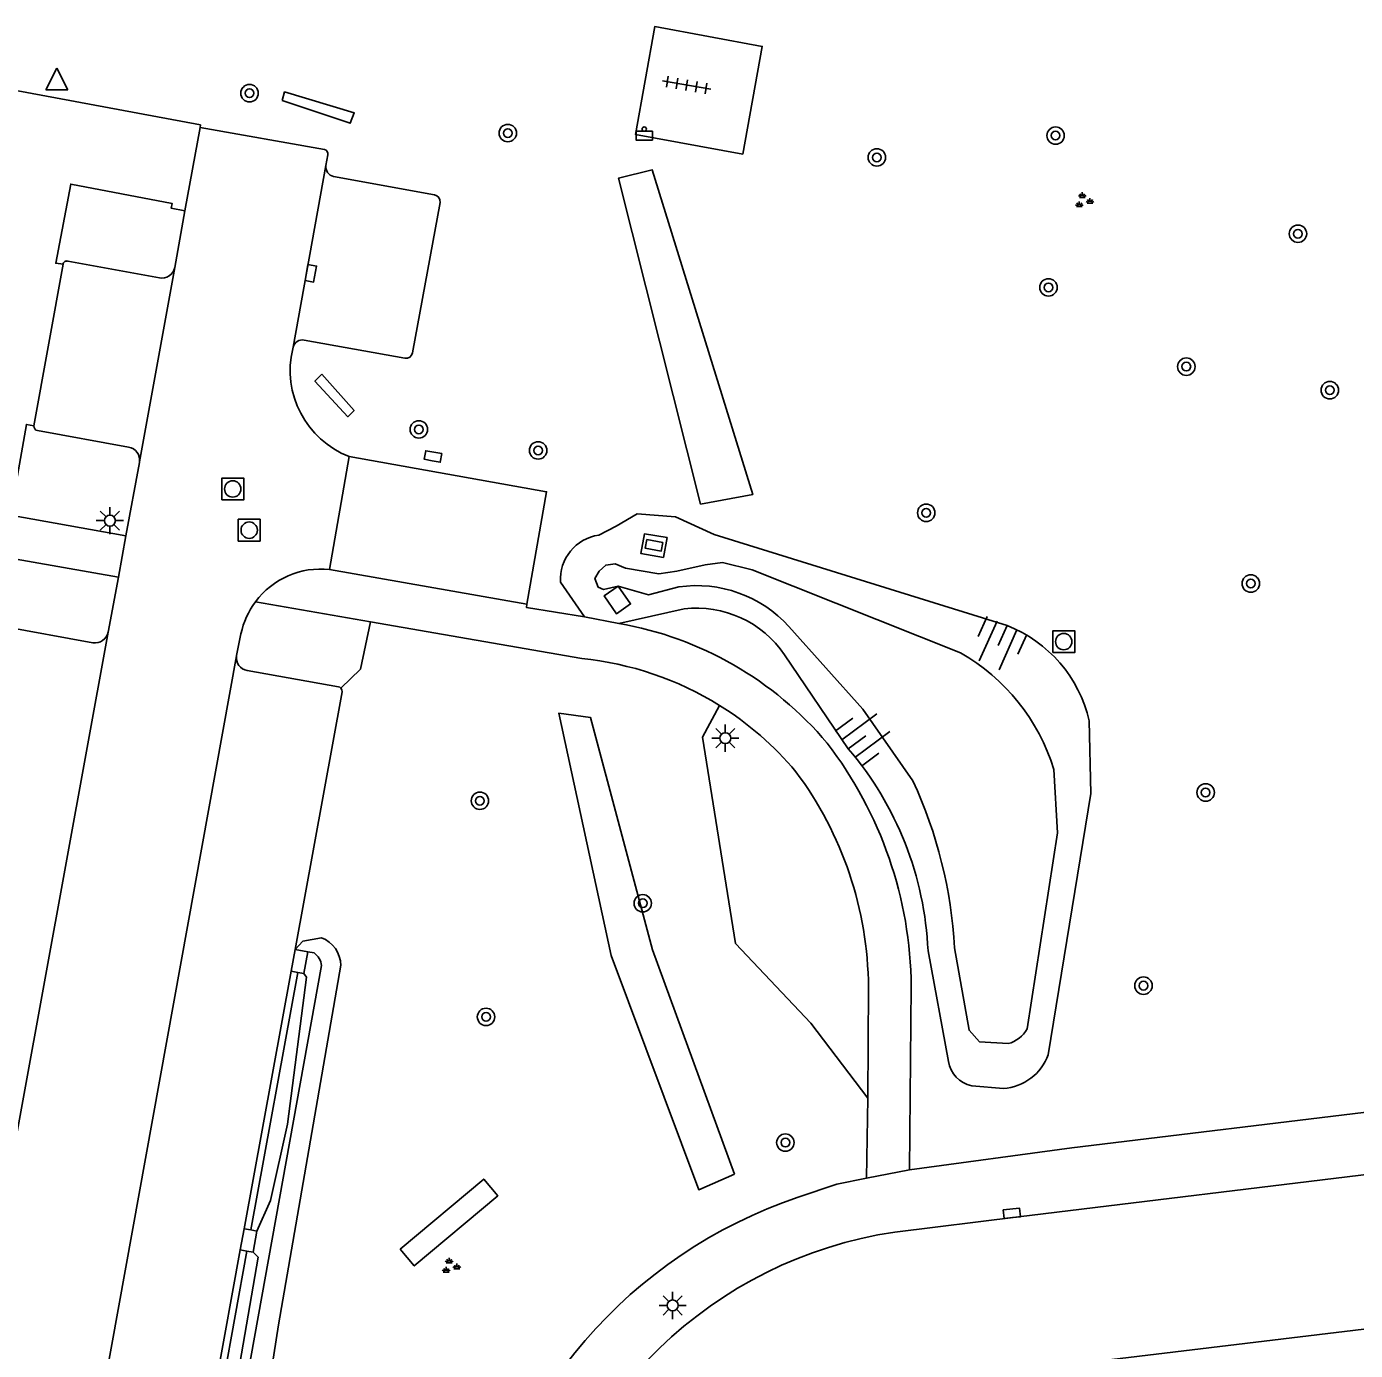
# Model space of a CAD drawing. Extents: x 132999 to 136000, y 398499 to 400501.
# Drawn here: x 133228.8 to 133289.7, y 400391.5 to 400452.3 of the extents above; entities that cross this region are included whole.
import ezdxf

# ---------------------------------------------------------------- set-up
doc = ezdxf.new("R2010")
doc.units = 0
for name, color, linetype in [('gg-knt-BGT kruinlijn', 7, 'Continuous'), ('gg-knt-bovenkant onderkant talud', 7, 'Continuous'), ('gg-knt-verharding', 7, 'Continuous'), ('gg-kwrk-uitstroombak niveau min 01', 7, 'Continuous'), ('gt-grn-groengrens', 7, 'Continuous'), ('gt-grn-weggrens', 7, 'Continuous'), ('gt-symb-afvalbak', 7, 'Continuous'), ('gt-symb-boom', 7, 'Continuous'), ('gt-symb-groenvak', 7, 'Continuous'), ('gt-symb-kolk', 7, 'Continuous'), ('gt-symb-kolk center center', 7, 'Continuous'), ('gt-symb-lichtmast', 7, 'Continuous'), ('gt-symb-rioolschacht', 7, 'Continuous'), ('gt-symb-talud symbool', 7, 'Continuous'), ('gt-symb-tegel verharding', 7, 'Continuous'), ('gt-symb-waterafsluiter', 7, 'Continuous')]:
    doc.layers.add(name, color=color, linetype=linetype)

# ---------------------------------------------------------------- blocks, each defined once
blk = doc.blocks.new('gt0-BOOM')
at = {"layer": 'gt-symb-boom'}
for radius in [0.4, 0.2]:
    blk.add_circle((0, 0), radius, dxfattribs=at)
blk = doc.blocks.new('gt0-GRVAK')
at = {"layer": 'gt-symb-groenvak'}
for p, q in [((-0.11, 0.189), (-0.228, 0.24)), ((-0.182, 0.153), (0.088, 0.153)), ((-0.091, 0.211), (-0.156, 0.322)), ((-0.047, 0.214), (-0.047, 0.393)), ((-0.004, 0.211), (0.061, 0.322)), ((0.015, 0.189), (0.133, 0.24)), ((0.262, -0.052), (0.197, 0.059)), ((0.305, -0.049), (0.305, 0.13)), ((0.349, -0.052), (0.414, 0.059)), ((-0.245, -0.228), (-0.363, -0.177)), ((-0.318, -0.264), (-0.047, -0.264)), ((-0.226, -0.206), (-0.291, -0.095)), ((-0.183, -0.203), (-0.183, -0.024)), ((-0.139, -0.206), (-0.074, -0.095)), ((-0.12, -0.228), (-0.002, -0.177)), ((0.243, -0.074), (0.125, -0.023)), ((0.17, -0.11), (0.441, -0.11)), ((0.368, -0.074), (0.486, -0.023))]:
    blk.add_line(p, q, dxfattribs=at)
blk = doc.blocks.new('gt0-TALUD_1')
at = {"layer": 'gt-symb-talud symbool'}
for p, q in [((-1, -1), (-1, 0)), ((-0.5, -2), (-0.5, 0)), ((0, -1), (0, 0)), ((0.5, -2), (0.5, 0)), ((1, -1), (1, 0))]:
    blk.add_line(p, q, dxfattribs=at)
blk = doc.blocks.new('gt0-RS')
at = {"layer": 'gt-symb-rioolschacht'}
blk.add_lwpolyline([(-0.5, -0.5), (0.5, -0.5), (0.5, 0.5), (-0.5, 0.5)], close=True, dxfattribs=at)
blk.add_circle((0, 0), 0.375, dxfattribs=at)
blk = doc.blocks.new('gt0-KOLKCC')
at = {"layer": 'gt-symb-kolk center center'}
blk.add_lwpolyline([(-0.375, 0.2), (0.375, 0.2), (0.375, -0.2), (-0.375, -0.2)], close=True, dxfattribs=at)
blk = doc.blocks.new('gt0-LMAST')
at = {"layer": 'gt-symb-lichtmast'}
for p, q in [((-0.005, 0.246), (-0.005, 0.621)), ((-0.182, 0.173), (-0.447, 0.438)), ((0.172, 0.173), (0.437, 0.438)), ((-0.255, -0.004), (-0.63, -0.004)), ((-0.182, -0.181), (-0.447, -0.446)), ((-0.005, -0.254), (-0.005, -0.629)), ((0.437, -0.446), (0.172, -0.181)), ((0.245, -0.004), (0.62, -0.004))]:
    blk.add_line(p, q, dxfattribs=at)
blk.add_circle((-0.005, -0.004), 0.25, dxfattribs=at)
blk = doc.blocks.new('gt0-KOLK')
at = {"layer": 'gt-symb-kolk'}
blk.add_lwpolyline([(0, 0), (0.375, 0), (0.375, 0.4), (-0.375, 0.4), (-0.375, 0), (0, 0)], dxfattribs=at)
blk = doc.blocks.new('gt0-WAFSL')
at = {"layer": 'gt-symb-waterafsluiter'}
for p, q in [((-0.5, -0.333), (0, 0.667)), ((0, 0.667), (0.5, -0.333)), ((0.5, -0.333), (-0.5, -0.333))]:
    blk.add_line(p, q, dxfattribs=at)
blk = doc.blocks.new('gt0-ABAK')
at = {"layer": 'gt-symb-afvalbak'}
blk.add_lwpolyline([(0.375, -0.5), (-0.375, -0.5), (-0.375, -0.1), (0.375, -0.1)], close=True, dxfattribs=at)
blk.add_circle((0, 0), 0.1, dxfattribs=at)
blk = doc.blocks.new('gt0-TEG1')
at = {"layer": 'gt-symb-tegel verharding'}
for p, q in [((-1.125, 0), (1.125, 0)), ((-0.9, -0.25), (-0.9, 0.25)), ((-0.45, -0.25), (-0.45, 0.25)), ((0, -0.25), (0, 0.25)), ((0.45, -0.25), (0.45, 0.25)), ((0.9, -0.25), (0.9, 0.25))]:
    blk.add_line(p, q, dxfattribs=at)

msp = doc.modelspace()

# ---------------------------------------------------------------- linework, layer by layer
at = {"layer": 'gg-knt-BGT kruinlijn'}
for p, q in [((133254.396, 400425.197), (133253.293, 400426.8)), ((133258.962, 400425.57), (133255.969, 400424.902)), ((133266.492, 400419.152), (133263.569, 400423.453)), ((133271.089, 400404.81), (133270.149, 400409.874)), ((133241.253, 400408.892), (133239.095, 400397.076)), ((133273.608, 400403.563), (133272.151, 400403.689)), ((133238.903, 400396.107), (133236.769, 400384.279))]:
    msp.add_line(p, q, dxfattribs=at)
for points in [[(133255.047, 400428.948), (133255.84, 400429.359), (133256.805, 400429.932), (133258.57, 400429.796), (133260.348, 400428.979), (133273.77, 400424.806)], [(133277.537, 400420.433), (133277.617, 400417.102), (133275.664, 400405.116)], [(133241.124, 400409.936), (133241.481, 400410.321), (133242.33, 400410.483)], [(133243.22, 400409.215), (133240.357, 400392.717), (133238.385, 400380.038), (133238.628, 400378.44), (133237.407, 400368.958)]]:
    msp.add_lwpolyline(points, dxfattribs=at)
for centre, radius, start, end in [((133255.331, 400426.926), 2.042, 97.99144, 183.54023), ((133259.531, 400420.738), 4.866, 33.92032, 96.7204), ((133271.515, 400419.054), 6.178, 12.89348, 68.59122), ((133254.816, 400409.19), 15.348, 2.55345, 40.47112), ((133241.843, 400409.195), 1.377, 0.82876, 69.30071), ((133273.431, 400405.934), 2.378, 274.26235, 339.86882), ((133272.428, 400405.015), 1.355, 188.71181, 258.19188)]:
    msp.add_arc(centre, radius, start, end, dxfattribs=at)
at = {"layer": 'gg-knt-bovenkant onderkant talud'}
msp.add_line((133241.713, 400409.827), (133241.997, 400409.782), dxfattribs=at)
for points in [[(133255.94, 400426.615), (133255.265, 400426.464), (133255.018, 400426.569), (133254.864, 400426.954), (133255.061, 400427.299), (133255.366, 400427.576), (133255.806, 400427.638), (133256.279, 400427.432), (133257.798, 400427.181), (133258.629, 400427.304), (133259.922, 400427.581), (133260.722, 400427.694), (133262.078, 400427.354), (133271.642, 400423.55)], [(133258.72, 400426.577), (133257.327, 400426.208), (133255.94, 400426.615)], [(133269.457, 400417.676), (133267.159, 400420.96), (133263.764, 400424.757)], [(133275.913, 400418.206), (133276.082, 400415.299), (133274.693, 400406.298)], [(133273.818, 400405.624), (133272.508, 400405.711), (133272.033, 400406.238), (133271.36, 400410.017)], [(133242.34, 400409.204), (133237.973, 400385.029), (133237.278, 400379.865), (133237.146, 400377.711), (133235.995, 400368.939)], [(133241.531, 400408.84), (133241.653, 400408.668), (133240.772, 400401.933), (133240.003, 400398.427), (133239.373, 400397.026)], [(133239.196, 400396.053), (133239.429, 400395.826), (133237.503, 400384.65), (133237.056, 400384.227)]]:
    msp.add_lwpolyline(points, dxfattribs=at)
for centre, radius, start, end in [((133259.531, 400420.925), 5.71, 42.15349, 98.16511), ((133267, 400415.461), 9.326, 17.1158, 60.14888), ((133250.486, 400408.896), 20.904, 3.07269, 24.83428), ((133241.516, 400409.106), 0.83, 6.79257, 54.57939), ((133273.472, 400406.978), 1.398, 284.33658, 330.87651)]:
    msp.add_arc(centre, radius, start, end, dxfattribs=at)
at = {"layer": 'gg-knt-verharding'}
for p, q in [((133236.072, 400443.83), (133236.763, 400447.654)), ((133236.763, 400447.654), (133242.471, 400446.638)), ((133242.627, 400446.4), (133242.54, 400445.905)), ((133242.54, 400445.905), (133241.031, 400437.58)), ((133242.886, 400445.405), (133247.521, 400444.563)), ((133247.776, 400444.212), (133246.512, 400437.311)), ((133235.602, 400441.227), (133236.072, 400443.83)), ((133234.898, 400440.758), (133230.709, 400441.524)), ((133229.146, 400433.959), (133230.48, 400441.377)), ((133233.985, 400432.307), (133235.602, 400441.227)), ((133246.161, 400437.067), (133241.545, 400437.9)), ((133241.031, 400437.58), (133241.017, 400437.505)), ((133229.304, 400433.746), (133233.489, 400432.982)), ((133233.359, 400428.925), (133233.981, 400432.288)), ((133233.981, 400432.288), (133233.985, 400432.307)), ((133242.696, 400427.379), (133243.605, 400432.559)), ((133233.023, 400427.018), (133233.359, 400428.925)), ((133232.552, 400424.502), (133233.023, 400427.018)), ((133251.756, 400425.777), (133242.696, 400427.379)), ((133239.31, 400425.895), (133244.586, 400424.975)), ((133244.586, 400424.975), (133254.265, 400423.286)), ((133254.396, 400425.197), (133255.969, 400424.902)), ((133227.67, 400424.772), (133231.847, 400424.016)), ((133238.443, 400423.428), (133238.642, 400424.422)), ((133238.44, 400423.413), (133238.443, 400423.428)), ((133238.783, 400397.133), (133240.941, 400408.95)), ((133267.418, 400408.204), (133267.39, 400403.119)), ((133269.382, 400408.238), (133269.301, 400399.836)), ((133267.39, 400403.119), (133267.33, 400399.455)), ((133276.74, 400400.84), (133291.83, 400402.667)), ((133274.29, 400397.673), (133312.766, 400402.361)), ((133269.301, 400399.836), (133276.74, 400400.84)), ((133267.33, 400399.455), (133265.97, 400399.18)), ((133264.194, 400398.58), (133265.97, 400399.18)), ((133268.621, 400396.975), (133274.29, 400397.673)), ((133236.466, 400384.334), (133238.606, 400396.161)), ((133290.522, 400392.577), (133275.653, 400390.775))]:
    msp.add_line(p, q, dxfattribs=at)
for points in [[(133261.648, 400446.43), (133256.733, 400447.334), (133257.617, 400452.282), (133262.549, 400451.371), (133261.648, 400446.43)], [(133225.32, 400450.242), (133225.277, 400449.911), (133236.784, 400447.769), (133236.763, 400447.654)], [(133230.48, 400441.377), (133230.144, 400441.421), (133230.833, 400445.053), (133235.484, 400444.171), (133235.441, 400443.945), (133236.072, 400443.83)], [(133233.359, 400428.925), (133228.069, 400429.874), (133228.802, 400434.028), (133229.146, 400433.959)], [(133243.605, 400432.559), (133252.658, 400430.94), (133251.756, 400425.777)], [(133258.178, 400428.838), (133258.013, 400427.927), (133256.981, 400428.103), (133257.14, 400429.004), (133258.178, 400428.838)], [(133227.428, 400424.623), (133227.095, 400424.672), (133227.715, 400427.949), (133233.023, 400427.018)], [(133251.756, 400425.777), (133251.731, 400425.631), (133254.396, 400425.197)], [(133218.995, 400349.866), (133224.739, 400381.669), (133232.552, 400424.502)], [(133223.921, 400343.42), (133229.504, 400374.088), (133238.44, 400423.413)], [(133238.929, 400422.738), (133243.113, 400421.994), (133243.174, 400421.974), (133243.226, 400421.935)], [(133241.124, 400409.936), (133243.281, 400421.764), (133243.273, 400421.856), (133243.226, 400421.935)]]:
    msp.add_lwpolyline(points, dxfattribs=at)
for centre, radius, start, end in [((133242.426, 400446.438), 0.205, 349.29853, 77.18812), ((133242.97, 400445.833), 0.436, 170.48136, 258.88511), ((133247.446, 400444.24), 0.331, 355.08844, 76.90805), ((133230.664, 400441.342), 0.187, 76.04362, 169.35093), ((133235.022, 400441.335), 0.59, 257.85037, 349.49219), ((133241.46, 400437.464), 0.444, 78.9749, 164.83525), ((133245.128, 400436.506), 4.231, 166.34584, 248.89589), ((133246.208, 400437.374), 0.311, 261.35765, 348.25306), ((133229.343, 400433.94), 0.198, 174.56945, 258.56541), ((133233.403, 400432.399), 0.589, 350.97584, 81.64215), ((133242.314, 400423.645), 3.753, 84.16049, 143.1728), ((133242.323, 400423.641), 3.763, 143.1946, 168.01717), ((133231.949, 400424.622), 0.615, 260.42895, 348.73283), ((133253.203, 400409.039), 16.102, 40.07204, 80.10943), ((133239.016, 400423.316), 0.584, 170.42982, 261.41266), ((133252.848, 400408.717), 14.637, 58.07713, 84.44512), ((133252.819, 400408.683), 14.682, 39.86107, 58.05273), ((133250.714, 400408.04), 18.669, 0.60866, 37.50042), ((133250.663, 400408.069), 16.755, 0.46305, 36.74719), ((133271.363, 400377.385), 22.375, 108.6881, 169.68243), ((133271.521, 400377.506), 19.684, 98.47339, 169.63397)]:
    msp.add_arc(centre, radius, start, end, dxfattribs=at)
at = {"layer": 'gg-kwrk-uitstroombak niveau min 01'}
for p, q in [((133240.941, 400408.95), (133241.124, 400409.936)), ((133241.124, 400409.936), (133241.713, 400409.827)), ((133241.713, 400409.827), (133241.531, 400408.84)), ((133241.253, 400408.892), (133240.941, 400408.95)), ((133241.531, 400408.84), (133241.253, 400408.892)), ((133238.606, 400396.161), (133238.783, 400397.133)), ((133238.783, 400397.133), (133239.095, 400397.076)), ((133239.095, 400397.076), (133239.373, 400397.026)), ((133239.373, 400397.026), (133239.196, 400396.053)), ((133238.903, 400396.107), (133238.606, 400396.161)), ((133239.196, 400396.053), (133238.903, 400396.107))]:
    msp.add_line(p, q, dxfattribs=at)
msp.add_lwpolyline([(133255.94, 400426.615), (133256.507, 400425.794), (133255.855, 400425.342), (133255.291, 400426.162), (133255.94, 400426.615)], dxfattribs=at)
at = {"layer": 'gt-grn-groengrens'}
for points in [[(133240.528, 400448.886), (133240.644, 400449.287), (133243.836, 400448.317), (133243.651, 400447.843), (133240.528, 400448.886)], [(133259.708, 400430.367), (133255.947, 400445.321), (133257.505, 400445.702), (133262.109, 400430.809), (133259.708, 400430.367)], [(133242.356, 400436.333), (133242.029, 400436.009), (133243.537, 400434.379), (133243.831, 400434.662), (133242.356, 400436.333)], [(133244.586, 400424.975), (133244.128, 400422.807), (133243.226, 400421.935)], [(133261.267, 400399.633), (133259.636, 400398.918), (133255.612, 400409.671), (133253.217, 400420.778), (133254.664, 400420.591), (133257.512, 400409.933), (133261.267, 400399.633)], [(133260.588, 400421.141), (133259.804, 400419.676), (133261.32, 400410.22), (133264.766, 400406.56), (133267.39, 400403.119)], [(133245.947, 400396.193), (133246.59, 400395.427), (133250.419, 400398.642), (133249.776, 400399.408), (133245.947, 400396.193)]]:
    msp.add_lwpolyline(points, dxfattribs=at)
at = {"layer": 'gt-grn-weggrens'}
msp.add_line((133267.33, 400399.455), (133269.301, 400399.836), dxfattribs=at)

# ---------------------------------------------------------------- block references
at = {"layer": 'gt-symb-afvalbak'}
msp.add_blockref('gt0-ABAK', (133257.137, 400447.576), dxfattribs=at)
at = {"layer": 'gt-symb-boom'}
for p in [(133239.033, 400449.226), (133250.878, 400447.395), (133275.997, 400447.281), (133267.802, 400446.279), (133287.112, 400442.777), (133275.671, 400440.316), (133281.992, 400436.681), (133288.572, 400435.6), (133246.799, 400433.801), (133252.268, 400432.836), (133270.065, 400429.975), (133284.949, 400426.731), (133249.598, 400416.764), (133282.878, 400417.144), (133257.066, 400412.062), (133280.027, 400408.282), (133249.88, 400406.85), (133263.606, 400401.083)]:
    msp.add_blockref('gt0-BOOM', p, dxfattribs=at)
at = {"layer": 'gt-symb-groenvak'}
for p in [(133277.269, 400444.286), (133248.234, 400395.408)]:
    msp.add_blockref('gt0-GRVAK', p, dxfattribs=at)
at = {"layer": 'gt-symb-kolk'}
for p, rotation in [((133241.645, 400440.997), -100.19730242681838), ((133247.411, 400432.364), -10.366322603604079), ((133274.017, 400397.639), 6.948854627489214)]:
    msp.add_blockref('gt0-KOLK', p, dxfattribs=dict(at, rotation=rotation))
at = {"layer": 'gt-symb-kolk center center', "rotation": -10.26370230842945}
msp.add_blockref('gt0-KOLKCC', (133257.582, 400428.482), dxfattribs=at)
at = {"layer": 'gt-symb-lichtmast'}
for p in [(133232.636, 400429.619), (133260.857, 400419.641), (133258.442, 400393.616)]:
    msp.add_blockref('gt0-LMAST', p, dxfattribs=at)
at = {"layer": 'gt-symb-rioolschacht'}
for p in [(133238.265, 400431.068), (133239.018, 400429.179), (133276.373, 400424.064)]:
    msp.add_blockref('gt0-RS', p, dxfattribs=at)
at = {"layer": 'gt-symb-talud symbool'}
for p, xscale, yscale, rotation in [((133273.77, 400424.806), 0.9995123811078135, 0.9995123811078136, -24.154560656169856), ((133266.492, 400419.152), 1.0002009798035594, 1.0002009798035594, 126.7896996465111)]:
    msp.add_blockref('gt0-TALUD_1', p, dxfattribs=dict(at, xscale=xscale, yscale=yscale, rotation=rotation))
at = {"layer": 'gt-symb-tegel verharding', "rotation": -9.961516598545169}
msp.add_blockref('gt0-TEG1', (133259.081, 400449.598), dxfattribs=at)
at = {"layer": 'gt-symb-waterafsluiter'}
msp.add_blockref('gt0-WAFSL', (133230.195, 400449.706), dxfattribs=at)

doc.saveas('drawing.dxf')
